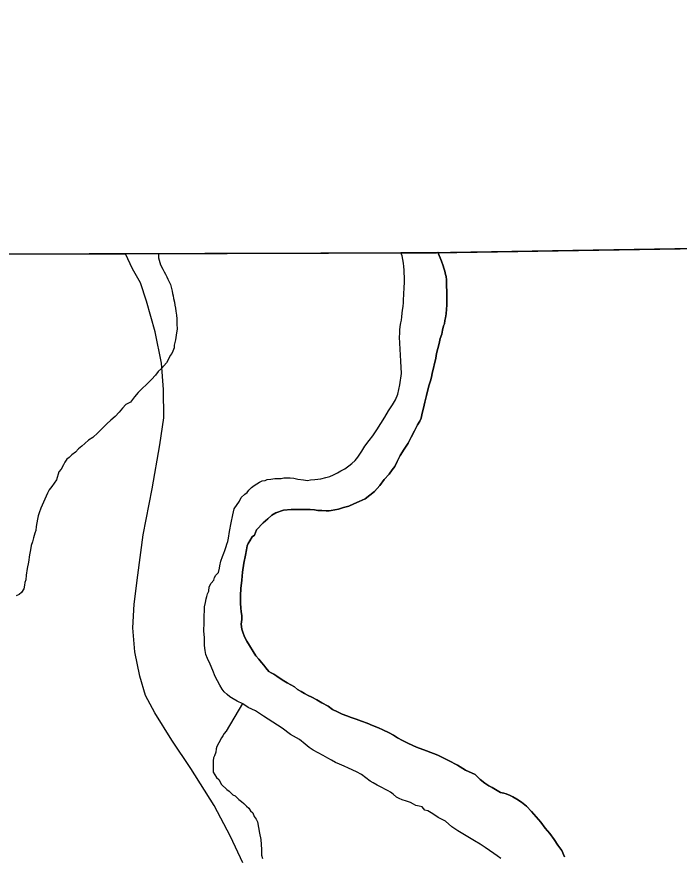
# Model space of a CAD drawing. Extents: x 2010165 to 2382125, y 1060529 to 1407316.
# Drawn here: x 2264357 to 2267296, y 1299620 to 1303341 of the extents above; entities that cross this region are included whole.
import ezdxf

# ---------------------------------------------------------------- set-up
doc = ezdxf.new("R2010")
doc.units = 0
for name, color, linetype in [('GM_X_Adjacent_County', 7, 'Continuous'), ('GM_X_Corporation', 7, 'Continuous'), ('GM_X_County', 7, 'Continuous'), ('GM_X_Major_River', 7, 'Continuous'), ('GM_X_Minor_River', 7, 'Continuous'), ('GM_X_State_Route', 7, 'Continuous')]:
    doc.layers.add(name, color=color, linetype=linetype)

msp = doc.modelspace()

# ---------------------------------------------------------------- linework, layer by layer
at = {"layer": 'GM_X_Adjacent_County'}
msp.add_lwpolyline([(2298196.1, 1305189), (2298199.1, 1302788), (2295567.7, 1302772.2), (2294074.8, 1302762.8), (2283686.9, 1302615), (2279882.8, 1302541.4), (2272161.3, 1302391.8), (2266191.7, 1302294.9), (2264839.7, 1302291.1), (2258892.6, 1302274.5), (2257281.3, 1302269.4), (2257029.2, 1302269.4), (2256744.6, 1302266.1), (2253870.8, 1302246.1), (2248278.5, 1302209.7)], dxfattribs=at)
at = {"layer": 'GM_X_Corporation'}
for points in [[(2272012.3, 1306574.2), (2272161.3, 1302391.8), (2266218.7, 1302295), (2264162.9, 1302289.2), (2256744.6, 1302266.1), (2245541.5, 1302191.8)], [(2262629.3, 1288858.9), (2262610.3, 1291027.4), (2264198.4, 1291053.3), (2264150.8, 1293841), (2263909.8, 1293831.5), (2264052.3, 1294261), (2264161.4, 1294400), (2264296, 1294482), (2264291, 1294766.6), (2264194.9, 1300407), (2263322.4, 1300431.2), (2263359.6, 1301446.1), (2264161.6, 1301465.2), (2264162.9, 1302289.2), (2266218.7, 1302295), (2272161.3, 1302391.8), (2272339.7, 1292585.1), (2272399.6, 1287214)]]:
    msp.add_lwpolyline(points, dxfattribs=at)
at = {"layer": 'GM_X_County'}
msp.add_lwpolyline([(2248278.5, 1302209.7), (2253870.8, 1302246.1), (2256744.6, 1302266.1), (2257029.2, 1302269.4), (2257281.3, 1302269.4), (2258892.6, 1302274.5), (2264839.7, 1302291.1), (2266191.7, 1302294.9), (2272161.3, 1302391.8), (2272202.6, 1299771.4), (2272240, 1297398.1), (2272339.7, 1292585.1), (2272348, 1290511.1), (2272362.1, 1289611.1), (2272413, 1285151), (2272420.1, 1284104.8), (2272427.7, 1282834.5), (2272446.2, 1280038.1), (2272454.7, 1278616.8), (2272464.6, 1277200.3), (2272470.7, 1276565.2), (2272507.4, 1273182.6)], dxfattribs=at)
at = {"layer": 'GM_X_Major_River'}
msp.add_line((2266060.9, 1302297.1), (2266225.3, 1302297.6), dxfattribs=at)
for points in [[(2265431.4, 1300493.3), (2265417.2, 1300509.2), (2265378.4, 1300573), (2265368.1, 1300593), (2265359.9, 1300612.9), (2265355.7, 1300626.9), (2265353.5, 1300649), (2265355.3, 1300669.1), (2265355.1, 1300687.1), (2265352.9, 1300703.2), (2265350.7, 1300721.2), (2265350.4, 1300741.2), (2265350.3, 1300753.3), (2265350.1, 1300775.3), (2265351.7, 1300807.5), (2265355.3, 1300843.6), (2265358.9, 1300879.8), (2265364.5, 1300920), (2265372.1, 1300954.1), (2265375.8, 1300978.3), (2265379.6, 1300996.4), (2265383.5, 1301006.4), (2265391.4, 1301018.6), (2265401.2, 1301036.7), (2265411.2, 1301042.8), (2265420.9, 1301067), (2265450.6, 1301097.4), (2265470.5, 1301115.7), (2265488.3, 1301132), (2265506.2, 1301142.2), (2265540.1, 1301154.6), (2265574.2, 1301157), (2265604.2, 1301157.3), (2265628.3, 1301157.6), (2265648.3, 1301157.8), (2265658.3, 1301157.9), (2265678.4, 1301156.1), (2265692.4, 1301152.2), (2265710.5, 1301152.4), (2265730.5, 1301150.6), (2265742.5, 1301150.8), (2265752.5, 1301152.9), (2265768.5, 1301155.1), (2265784.5, 1301159.2), (2265806.5, 1301165.5), (2265830.5, 1301171.8), (2265852.4, 1301182.1), (2265876.3, 1301192.3), (2265902.2, 1301204.7), (2265924.1, 1301220.9), (2265943.9, 1301237.2), (2265967.7, 1301263.6), (2265987.4, 1301289.8), (2266009.2, 1301314.1), (2266023, 1301332.4), (2266034.8, 1301348.5), (2266044.6, 1301370.7), (2266058.3, 1301396.9), (2266076, 1301425.2), (2266093.8, 1301451.5), (2266107.5, 1301477.7), (2266121.2, 1301506), (2266134.9, 1301532.2), (2266144.8, 1301548.3), (2266150.6, 1301562.5), (2266156.4, 1301584.6), (2266162.1, 1301606.7), (2266167.9, 1301632.9), (2266175.5, 1301663), (2266181.3, 1301687.2), (2266187, 1301709.3), (2266192.8, 1301727.4), (2266196.7, 1301743.5), (2266200.5, 1301759.6), (2266215.8, 1301828), (2266219.5, 1301848.1), (2266225.3, 1301870.2), (2266231.1, 1301892.3), (2266234.8, 1301914.5), (2266242.6, 1301934.6), (2266246.4, 1301952.7), (2266250.2, 1301970.8), (2266254.1, 1301980.9), (2266256, 1301994.9), (2266259.8, 1302007), (2266261.6, 1302025.1), (2266263.4, 1302045.2), (2266265.2, 1302063.2), (2266264.9, 1302087.3), (2266264.7, 1302109.4), (2266264.5, 1302127.4), (2266264.3, 1302143.5), (2266264.1, 1302159.5), (2266263.9, 1302175.6), (2266261.8, 1302189.6), (2266259.7, 1302199.6), (2266255.5, 1302213.6), (2266251.3, 1302227.6), (2266249.2, 1302237.6), (2266241, 1302257.6), (2266225.3, 1302297.6)], [(2266225.3, 1302297.6), (2266241, 1302257.6), (2266249.2, 1302237.6), (2266251.3, 1302227.6), (2266255.5, 1302213.6), (2266259.7, 1302199.6), (2266261.8, 1302189.6), (2266263.9, 1302175.6), (2266264.1, 1302159.5), (2266264.3, 1302143.5), (2266264.5, 1302127.4), (2266264.7, 1302109.4), (2266264.9, 1302087.3), (2266265.2, 1302063.2), (2266263.4, 1302045.2), (2266261.6, 1302025.1), (2266259.8, 1302007), (2266256, 1301994.9), (2266254.1, 1301980.9), (2266250.2, 1301970.8), (2266246.4, 1301952.7), (2266242.6, 1301934.6), (2266234.8, 1301914.5), (2266231.1, 1301892.3), (2266225.3, 1301870.2), (2266219.5, 1301848.1), (2266215.8, 1301828), (2266200.5, 1301759.6), (2266196.7, 1301743.5), (2266192.8, 1301727.4), (2266187, 1301709.3), (2266181.3, 1301687.2), (2266175.5, 1301663), (2266167.9, 1301632.9), (2266162.1, 1301606.7), (2266156.4, 1301584.6), (2266150.6, 1301562.5), (2266144.8, 1301548.3), (2266134.9, 1301532.2), (2266121.2, 1301506), (2266107.5, 1301477.7), (2266093.8, 1301451.5), (2266076, 1301425.2), (2266058.3, 1301396.9), (2266044.6, 1301370.7), (2266034.8, 1301348.5), (2266023, 1301332.4), (2266009.2, 1301314.1), (2265987.4, 1301289.8), (2265967.7, 1301263.6), (2265943.9, 1301237.2), (2265924.1, 1301220.9), (2265902.2, 1301204.7), (2265876.3, 1301192.3), (2265852.4, 1301182.1), (2265830.5, 1301171.8), (2265806.5, 1301165.5), (2265784.5, 1301159.2), (2265768.5, 1301155.1), (2265752.5, 1301152.9), (2265742.5, 1301150.8), (2265730.5, 1301150.6), (2265710.5, 1301152.4), (2265692.4, 1301152.2), (2265678.4, 1301156.1), (2265658.3, 1301157.9), (2265648.3, 1301157.8), (2265628.3, 1301157.6), (2265604.2, 1301157.3), (2265574.2, 1301157), (2265540.1, 1301154.6), (2265506.2, 1301142.2), (2265488.3, 1301132), (2265470.5, 1301115.7), (2265450.6, 1301097.4), (2265420.9, 1301067), (2265411.2, 1301042.8), (2265401.2, 1301036.7), (2265391.4, 1301018.6), (2265383.5, 1301006.4), (2265379.6, 1300996.4), (2265375.8, 1300978.3), (2265372.1, 1300954.1), (2265364.5, 1300920), (2265358.9, 1300879.8), (2265355.3, 1300843.6), (2265351.7, 1300807.5), (2265350.1, 1300775.3), (2265350.3, 1300753.3), (2265350.4, 1300741.2), (2265350.7, 1300721.2), (2265352.9, 1300703.2), (2265355.1, 1300687.1), (2265355.3, 1300669.1), (2265353.5, 1300649), (2265355.7, 1300626.9), (2265359.9, 1300612.9), (2265368.1, 1300593), (2265378.4, 1300573), (2265417.2, 1300509.2), (2265431.4, 1300493.3)], [(2265844.4, 1301360.5), (2265858.2, 1301374.7), (2265870.1, 1301388.9), (2265887.8, 1301415.2), (2265901.6, 1301437.4), (2265921.3, 1301463.7), (2265937.1, 1301483.9), (2265954.9, 1301510.2), (2265972.6, 1301538.5), (2265990.3, 1301566.7), (2266006, 1301595), (2266023.7, 1301621.3), (2266037.5, 1301643.5), (2266047.3, 1301667.7), (2266056.8, 1301709.9), (2266064.3, 1301760.1), (2266061.6, 1301814.3), (2266054.4, 1301920.5), (2266056.2, 1301938.6), (2266056.1, 1301952.6), (2266057.9, 1301968.7), (2266061.7, 1301984.8), (2266063.6, 1301996.9), (2266065.4, 1302010.9), (2266067.3, 1302027), (2266069.1, 1302041.1), (2266070.9, 1302057.1), (2266072.7, 1302075.2), (2266072.5, 1302091.2), (2266074.4, 1302105.3), (2266074.2, 1302119.4), (2266076.1, 1302133.4), (2266075.9, 1302145.5), (2266077.8, 1302159.5), (2266077.6, 1302173.6), (2266077.5, 1302189.6), (2266075.3, 1302203.6), (2266075.1, 1302217.7), (2266075, 1302233.7), (2266072.8, 1302249.8), (2266070.6, 1302265.8), (2266066.4, 1302281.8), (2266060.9, 1302297.1)], [(2265844.4, 1301360.5), (2265858.2, 1301374.7), (2265870.1, 1301388.9), (2265887.8, 1301415.2), (2265901.6, 1301437.4), (2265921.3, 1301463.7), (2265937.1, 1301483.9), (2265954.9, 1301510.2), (2265972.6, 1301538.5), (2265990.3, 1301566.7), (2266006, 1301595), (2266023.7, 1301621.3), (2266037.5, 1301643.5), (2266047.3, 1301667.7), (2266056.8, 1301709.9), (2266064.3, 1301760.1), (2266061.6, 1301814.3), (2266054.4, 1301920.5), (2266056.2, 1301938.6), (2266056.1, 1301952.6), (2266057.9, 1301968.7), (2266061.7, 1301984.8), (2266063.6, 1301996.9), (2266065.4, 1302010.9), (2266067.3, 1302027), (2266069.1, 1302041.1), (2266070.9, 1302057.1), (2266072.7, 1302075.2), (2266072.5, 1302091.2), (2266074.4, 1302105.3), (2266074.2, 1302119.4), (2266076.1, 1302133.4), (2266075.9, 1302145.5), (2266077.8, 1302159.5), (2266077.6, 1302173.6), (2266077.5, 1302189.6), (2266075.3, 1302203.6), (2266075.1, 1302217.7), (2266075, 1302233.7), (2266072.8, 1302249.8), (2266070.6, 1302265.8), (2266066.4, 1302281.8), (2266060.9, 1302297.1)], [(2265885.9, 1299982.6), (2265863.7, 1299994.4), (2265829.5, 1300010.1), (2265809.3, 1300019.9), (2265789.2, 1300027.7), (2265771.1, 1300035.6), (2265753, 1300045.4), (2265736.8, 1300055.3), (2265716.7, 1300067.1), (2265694.5, 1300078.9), (2265672.3, 1300090.7), (2265654.1, 1300102.5), (2265636, 1300116.4), (2265611.7, 1300138.2), (2265571.4, 1300159.8), (2265535, 1300187.5), (2265492.6, 1300215.1), (2265452.2, 1300240.8), (2265415.9, 1300264.5), (2265383.7, 1300280.2), (2265359.5, 1300295.9), (2265335.3, 1300307.7), (2265317.1, 1300317.6), (2265303, 1300327.4), (2265290.9, 1300337.3), (2265276.7, 1300349.2), (2265268.6, 1300361.2), (2265258.4, 1300379.1), (2265248.1, 1300397.1), (2265237.9, 1300417), (2265227.6, 1300443), (2265215.2, 1300470.9), (2265202.9, 1300496.9), (2265196.7, 1300514.9), (2265192.5, 1300532.9), (2265190.3, 1300554.9), (2265189.9, 1300589), (2265187.5, 1300619.1), (2265189.1, 1300655.2), (2265188.8, 1300687.3), (2265190.5, 1300707.4), (2265190.3, 1300725.5), (2265194.1, 1300745.6), (2265197.9, 1300761.7), (2265199.8, 1300771.7), (2265203.7, 1300783.8), (2265209.6, 1300795.9), (2265211.4, 1300814), (2265219.2, 1300830.1), (2265231.1, 1300844.3), (2265234.9, 1300856.4), (2265240.8, 1300866.5), (2265252.7, 1300878.6), (2265256.5, 1300896.7), (2265258.4, 1300906.8), (2265262.2, 1300928.9), (2265270, 1300949), (2265275.8, 1300963.1), (2265279.7, 1300975.2), (2265285.5, 1300993.3), (2265289.4, 1301003.4), (2265293.3, 1301015.5), (2265297.1, 1301029.6), (2265300.8, 1301059.7), (2265308.4, 1301097.9), (2265316, 1301134.1), (2265321.7, 1301160.2), (2265345.3, 1301194.6), (2265353.2, 1301210.8), (2265369, 1301225), (2265379, 1301233.1), (2265386.9, 1301243.2), (2265398.8, 1301255.4), (2265410.7, 1301263.5), (2265422.6, 1301271.7), (2265434.6, 1301277.8), (2265446.5, 1301284), (2265458.5, 1301286.1), (2265468.5, 1301290.2), (2265484.5, 1301292.4), (2265502.5, 1301294.6), (2265514.5, 1301294.8), (2265530.5, 1301294.9), (2265542.5, 1301297.1), (2265554.6, 1301297.2), (2265570.6, 1301297.4), (2265586.6, 1301295.5), (2265604.7, 1301291.7), (2265628.8, 1301288), (2265646.8, 1301286.1), (2265660.8, 1301288.3), (2265678.9, 1301290.5), (2265706.9, 1301292.8), (2265728.8, 1301299.1), (2265746.8, 1301303.3), (2265762.8, 1301311.5), (2265780.7, 1301319.7), (2265794.6, 1301327.9), (2265812.5, 1301338.1), (2265830.4, 1301350.3), (2265844.4, 1301360.5)], [(2265885.9, 1299982.6), (2265863.7, 1299994.4), (2265829.5, 1300010.1), (2265809.3, 1300019.9), (2265789.2, 1300027.7), (2265771.1, 1300035.6), (2265753, 1300045.4), (2265736.8, 1300055.3), (2265716.7, 1300067.1), (2265694.5, 1300078.9), (2265672.3, 1300090.7), (2265654.1, 1300102.5), (2265636, 1300116.4), (2265611.7, 1300138.2), (2265571.4, 1300159.8), (2265535, 1300187.5), (2265492.6, 1300215.1), (2265452.2, 1300240.8), (2265415.9, 1300264.5), (2265383.7, 1300280.2), (2265359.5, 1300295.9), (2265335.3, 1300307.7), (2265317.1, 1300317.6), (2265303, 1300327.4), (2265290.9, 1300337.3), (2265276.7, 1300349.2), (2265268.6, 1300361.2), (2265258.4, 1300379.1), (2265248.1, 1300397.1), (2265237.9, 1300417), (2265227.6, 1300443), (2265215.2, 1300470.9), (2265202.9, 1300496.9), (2265196.7, 1300514.9), (2265192.5, 1300532.9), (2265190.3, 1300554.9), (2265189.9, 1300589), (2265187.5, 1300619.1), (2265189.1, 1300655.2), (2265188.8, 1300687.3), (2265190.5, 1300707.4), (2265190.3, 1300725.5), (2265194.1, 1300745.6), (2265197.9, 1300761.7), (2265199.8, 1300771.7), (2265203.7, 1300783.8), (2265209.6, 1300795.9), (2265211.4, 1300814), (2265219.2, 1300830.1), (2265231.1, 1300844.3), (2265234.9, 1300856.4), (2265240.8, 1300866.5), (2265252.7, 1300878.6), (2265256.5, 1300896.7), (2265258.4, 1300906.8), (2265262.2, 1300928.9), (2265270, 1300949), (2265275.8, 1300963.1), (2265279.7, 1300975.2), (2265285.5, 1300993.3), (2265289.4, 1301003.4), (2265293.3, 1301015.5), (2265297.1, 1301029.6), (2265300.8, 1301059.7), (2265308.4, 1301097.9), (2265316, 1301134.1), (2265321.7, 1301160.2), (2265345.3, 1301194.6), (2265353.2, 1301210.8), (2265369, 1301225), (2265379, 1301233.1), (2265386.9, 1301243.2), (2265398.8, 1301255.4), (2265410.7, 1301263.5), (2265422.6, 1301271.7), (2265434.6, 1301277.8), (2265446.5, 1301284), (2265458.5, 1301286.1), (2265468.5, 1301290.2), (2265484.5, 1301292.4), (2265502.5, 1301294.6), (2265514.5, 1301294.8), (2265530.5, 1301294.9), (2265542.5, 1301297.1), (2265554.6, 1301297.2), (2265570.6, 1301297.4), (2265586.6, 1301295.5), (2265604.7, 1301291.7), (2265628.8, 1301288), (2265646.8, 1301286.1), (2265660.8, 1301288.3), (2265678.9, 1301290.5), (2265706.9, 1301292.8), (2265728.8, 1301299.1), (2265746.8, 1301303.3), (2265762.8, 1301311.5), (2265780.7, 1301319.7), (2265794.6, 1301327.9), (2265812.5, 1301338.1), (2265830.4, 1301350.3), (2265844.4, 1301360.5)], [(2266787.6, 1299617.2), (2266775.2, 1299645.1), (2266757, 1299669), (2266740.6, 1299694.9), (2266722.3, 1299720.8), (2266702, 1299744.7), (2266681.7, 1299770.6), (2266661.4, 1299794.4), (2266641.1, 1299818.2), (2266618.8, 1299842.1), (2266596.5, 1299859.9), (2266576.3, 1299873.7), (2266558.2, 1299883.6), (2266546.1, 1299889.4), (2266528, 1299897.3), (2266517.9, 1299899.2), (2266503.9, 1299903.1), (2266465.6, 1299924.7), (2266451.5, 1299932.6), (2266433.3, 1299944.4), (2266413.1, 1299960.2), (2266390.8, 1299982.1), (2266348.5, 1300001.7), (2266312.2, 1300023.4), (2266271.9, 1300045), (2266225.5, 1300068.6), (2266175.2, 1300088.1), (2266131, 1300103.7), (2266094.7, 1300119.3), (2266068.5, 1300133.1), (2266046.4, 1300144.9), (2266028.2, 1300156.7), (2266010, 1300166.6), (2265981.8, 1300180.3), (2265961.7, 1300190.1), (2265935.5, 1300199.9), (2265911.4, 1300209.6), (2265887.2, 1300219.4), (2265863.1, 1300227.2), (2265841, 1300234.9), (2265820.9, 1300242.8), (2265800.7, 1300250.6), (2265780.6, 1300260.4), (2265758.4, 1300270.2), (2265738.2, 1300286), (2265710, 1300299.7), (2265687.8, 1300313.5), (2265665.7, 1300325.3), (2265649.5, 1300333.2), (2265633.4, 1300341), (2265619.3, 1300350.9), (2265603.2, 1300358.8), (2265589, 1300370.7), (2265572.9, 1300380.5), (2265556.8, 1300388.4), (2265542.6, 1300398.2), (2265526.5, 1300408.1), (2265510.4, 1300418), (2265498.2, 1300427.9), (2265486.1, 1300433.8), (2265476, 1300439.7), (2265461.8, 1300455.6), (2265453.7, 1300467.5), (2265443.6, 1300479.4), (2265431.4, 1300493.3)], [(2265431.4, 1300493.3), (2265443.6, 1300479.4), (2265453.7, 1300467.5), (2265461.8, 1300455.6), (2265476, 1300439.7), (2265486.1, 1300433.8), (2265498.2, 1300427.9), (2265510.4, 1300418), (2265526.5, 1300408.1), (2265542.6, 1300398.2), (2265556.8, 1300388.4), (2265572.9, 1300380.5), (2265589, 1300370.7), (2265603.2, 1300358.8), (2265619.3, 1300350.9), (2265633.4, 1300341), (2265649.5, 1300333.2), (2265665.7, 1300325.3), (2265687.8, 1300313.5), (2265710, 1300299.7), (2265738.2, 1300286), (2265758.4, 1300270.2), (2265780.6, 1300260.4), (2265800.7, 1300250.6), (2265820.9, 1300242.8), (2265841, 1300234.9), (2265863.1, 1300227.2), (2265887.2, 1300219.4), (2265911.4, 1300209.6), (2265935.5, 1300199.9), (2265961.7, 1300190.1), (2265981.8, 1300180.3), (2266010, 1300166.6), (2266028.2, 1300156.7), (2266046.4, 1300144.9), (2266068.5, 1300133.1), (2266094.7, 1300119.3), (2266131, 1300103.7), (2266175.2, 1300088.1), (2266225.5, 1300068.6), (2266271.9, 1300045), (2266312.2, 1300023.4), (2266348.5, 1300001.7), (2266390.8, 1299982.1), (2266413.1, 1299960.2), (2266433.3, 1299944.4), (2266451.5, 1299932.6), (2266465.6, 1299924.7), (2266503.9, 1299903.1), (2266517.9, 1299899.2), (2266528, 1299897.3), (2266546.1, 1299889.4), (2266558.2, 1299883.6), (2266576.3, 1299873.7), (2266596.5, 1299859.9), (2266618.8, 1299842.1), (2266641.1, 1299818.2), (2266661.4, 1299794.4), (2266681.7, 1299770.6), (2266702, 1299744.7), (2266722.3, 1299720.8), (2266740.6, 1299694.9), (2266757, 1299669), (2266775.2, 1299645.1), (2266787.6, 1299617.2)], [(2266505.2, 1299610.1), (2266489, 1299622), (2266472.9, 1299631.9), (2266454.7, 1299645.7), (2266434.5, 1299659.5), (2266412.3, 1299673.3), (2266388.1, 1299689.1), (2266313.5, 1299732.5), (2266287.2, 1299750.2), (2266258.9, 1299776), (2266226.6, 1299791.7), (2266202.4, 1299807.5), (2266180.2, 1299821.3), (2266168.2, 1299825.2), (2266156, 1299839.1), (2266141.9, 1299842.9), (2266127.9, 1299844.8), (2266117.8, 1299850.7), (2266103.7, 1299858.6), (2266085.6, 1299864.4), (2266067.5, 1299870.2), (2266053.4, 1299876.1), (2266041.3, 1299882), (2266027.1, 1299895.9), (2266015, 1299903.8), (2266004.9, 1299909.7), (2265992.8, 1299915.6), (2265976.7, 1299925.4), (2265956.6, 1299935.2), (2265938.4, 1299945.1), (2265924.3, 1299952.9), (2265885.9, 1299982.6)], [(2266505.2, 1299610.1), (2266489, 1299622), (2266472.9, 1299631.9), (2266454.7, 1299645.7), (2266434.5, 1299659.5), (2266412.3, 1299673.3), (2266388.1, 1299689.1), (2266313.5, 1299732.5), (2266287.2, 1299750.2), (2266258.9, 1299776), (2266226.6, 1299791.7), (2266202.4, 1299807.5), (2266180.2, 1299821.3), (2266168.2, 1299825.2), (2266156, 1299839.1), (2266141.9, 1299842.9), (2266127.9, 1299844.8), (2266117.8, 1299850.7), (2266103.7, 1299858.6), (2266085.6, 1299864.4), (2266067.5, 1299870.2), (2266053.4, 1299876.1), (2266041.3, 1299882), (2266027.1, 1299895.9), (2266015, 1299903.8), (2266004.9, 1299909.7), (2265992.8, 1299915.6), (2265976.7, 1299925.4), (2265956.6, 1299935.2), (2265938.4, 1299945.1), (2265924.3, 1299952.9), (2265885.9, 1299982.6)]]:
    msp.add_lwpolyline(points, dxfattribs=at)
at = {"layer": 'GM_X_Minor_River'}
for points in [[(2264986.5, 1302294.1), (2264986.5, 1302282.1), (2264986.6, 1302272.1), (2264995, 1302242.1), (2265005.2, 1302222.1), (2265011.4, 1302210.2), (2265017.5, 1302200.2), (2265023.6, 1302188.2), (2265027.7, 1302178.2), (2265033.9, 1302166.3), (2265040, 1302154.3), (2265044.2, 1302136.3), (2265046.4, 1302124.3), (2265048.5, 1302114.3), (2265050.6, 1302104.3), (2265052.8, 1302092.2), (2265056.9, 1302076.2), (2265059.1, 1302062.2), (2265061.2, 1302050.2), (2265063.4, 1302036.2), (2265065.6, 1302018.1), (2265067.8, 1302002.1), (2265068, 1301988.1), (2265068.1, 1301978.1), (2265068.3, 1301958), (2265064.6, 1301929.9), (2265060.8, 1301909.8), (2265055.1, 1301885.6), (2265055.2, 1301873.6), (2265049.4, 1301859.5), (2265045.5, 1301849.4), (2265037.6, 1301839.3), (2265033.7, 1301829.2), (2265021.9, 1301807), (2265000.1, 1301782.7), (2264984.3, 1301768.5), (2264972.4, 1301752.3), (2264954.6, 1301734.1), (2264932.8, 1301711.8), (2264913, 1301693.5), (2264895.2, 1301675.2), (2264879.3, 1301657), (2264861.6, 1301632.8), (2264841.7, 1301622.5), (2264825.8, 1301606.3), (2264812, 1301588.1), (2264794.2, 1301569.8), (2264774.3, 1301553.6), (2264756.5, 1301537.3), (2264738.6, 1301519.1), (2264716.9, 1301496.8), (2264695, 1301476.5), (2264675.1, 1301464.2), (2264659.3, 1301450), (2264645.4, 1301437.8), (2264631.5, 1301425.6), (2264617.6, 1301411.4), (2264601.7, 1301399.2), (2264589.9, 1301387.1), (2264579.9, 1301380.9), (2264570.1, 1301366.8), (2264564.2, 1301354.7), (2264554.4, 1301336.5), (2264544.5, 1301324.4), (2264532.9, 1301288.1), (2264513.2, 1301259.8), (2264501.3, 1301243.7), (2264493.5, 1301229.5), (2264464.2, 1301163), (2264456.4, 1301142.9), (2264452.5, 1301128.8), (2264448.7, 1301114.7), (2264446.8, 1301098.6), (2264443, 1301082.5), (2264441.2, 1301064.4), (2264437.4, 1301052.4), (2264431.6, 1301032.2), (2264427.8, 1301014.1), (2264421.9, 1300998), (2264418.2, 1300977.9), (2264414.4, 1300955.8), (2264408.7, 1300923.7), (2264403.1, 1300895.5), (2264399.4, 1300865.4), (2264397.6, 1300845.3), (2264393.7, 1300833.2), (2264391.9, 1300821.2), (2264388, 1300805.1), (2264378.2, 1300788.9), (2264368.3, 1300780.8), (2264354.3, 1300774.6)], [(2265358, 1300296.6), (2265286.7, 1300174.8), (2265276.8, 1300164.6), (2265270.9, 1300154.5), (2265265, 1300144.5), (2265253.2, 1300122.3), (2265245.4, 1300106.1), (2265241.5, 1300096.1), (2265239.7, 1300082), (2265233.8, 1300065.9), (2265229.9, 1300055.8), (2265228.1, 1300043.7), (2265228.2, 1300031.7), (2265228.3, 1300021.7), (2265228.6, 1299993.6), (2265242.9, 1299969.7), (2265253.1, 1299959.7), (2265265.3, 1299937.8), (2265289.6, 1299916), (2265299.7, 1299908.1), (2265315.9, 1299892.2), (2265326, 1299888.3), (2265342.2, 1299872.4), (2265354.3, 1299862.5), (2265364.4, 1299854.6), (2265376.6, 1299842.7), (2265386.7, 1299832.8), (2265394.9, 1299820.8), (2265405, 1299812.9), (2265411.1, 1299796.9), (2265419.3, 1299785), (2265425.4, 1299773), (2265434, 1299722.9), (2265440.4, 1299694.9), (2265442.8, 1299650.8), (2265443.1, 1299624.7), (2265447.3, 1299610.7)]]:
    msp.add_lwpolyline(points, dxfattribs=at)
at = {"layer": 'GM_X_State_Route'}
msp.add_lwpolyline([(2265360.9, 1299590.7), (2265305, 1299708), (2265232.7, 1299845.1), (2265129.9, 1300009.8), (2265045.8, 1300134.6), (2264969.8, 1300255.6), (2264928.5, 1300333.1), (2264903.1, 1300418.9), (2264881.3, 1300526.8), (2264871.6, 1300632.8), (2264877.8, 1300737.1), (2264893.7, 1300865.6), (2264918.7, 1301044.4), (2264957.3, 1301249.5), (2264992, 1301444.4), (2265010.1, 1301563), (2265008, 1301689.2), (2265000, 1301805.3), (2264971.7, 1301945.1), (2264933.5, 1302080.8), (2264906.1, 1302162.5), (2264871.1, 1302224), (2264839.7, 1302291.1)], dxfattribs=at)

doc.saveas('drawing.dxf')
